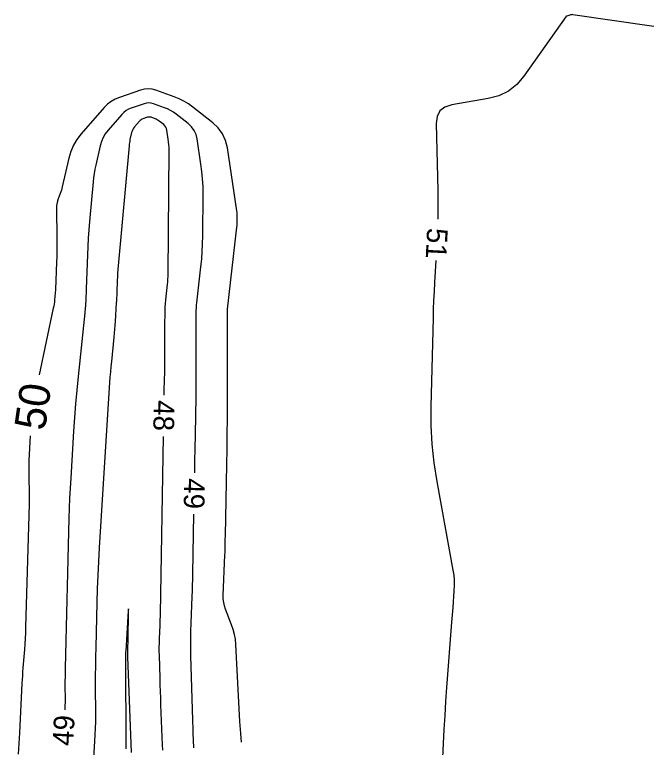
# Model space of a CAD drawing. Extents: x 2384780 to 2405861, y 547869 to 573706.
# Drawn here: x 2396769.1 to 2396830.2, y 552870.9 to 552941.8 of the extents above; entities that cross this region are included whole.
import ezdxf

# ---------------------------------------------------------------- set-up
doc = ezdxf.new("R2010")
doc.units = 0
doc.layers.add('Old_Level_60', color=7, linetype='Continuous')
doc.layers.add('Old_Level_61', color=7, linetype='Continuous')

msp = doc.modelspace()

# ---------------------------------------------------------------- linework, layer by layer
at = {"layer": 'Old_Level_60'}
for points in [[(2396848.40725, 552938.1775), (2396823.1035, 552941.82375), (2396823.03125, 552941.82975), (2396822.96, 552941.82675), (2396822.89, 552941.81475), (2396822.8205, 552941.79375), (2396822.5205, 552941.6825), (2396822.51, 552941.6785), (2396822.5, 552941.67375), (2396822.4905, 552941.66825), (2396822.481, 552941.66225), (2396822.451, 552941.64175), (2396822.44475, 552941.63725), (2396822.439, 552941.632), (2396822.43375, 552941.62625), (2396822.429, 552941.62025), (2396818.366, 552935.87625), (2396817.67375, 552935.06575), (2396816.869, 552934.433), (2396815.952, 552933.978), (2396814.92275, 552933.7005), (2396811.37725, 552933.085), (2396810.7145, 552932.87325), (2396810.24575, 552932.50175), (2396809.9715, 552931.97025), (2396809.89125, 552931.27925), (2396810.0325, 552924.788), (2396810.047, 552923.55975), (2396810.03725, 552922.33175), (2396810.0285, 552922.02275)], [(2396786.4945, 552897.43875), (2396786.49975, 552897.72375), (2396786.5185, 552898.7015), (2396786.53775, 552899.6795), (2396786.602, 552902.87375), (2396786.614, 552903.55825), (2396786.6225, 552904.24275), (2396786.6275, 552904.92725), (2396786.629, 552905.61175), (2396786.6275, 552911.35725), (2396786.628, 552911.61), (2396786.62975, 552911.8625), (2396786.6325, 552912.11525), (2396786.6365, 552912.368), (2396786.6515, 552913.19325), (2396786.65675, 552913.36975), (2396786.66625, 552913.54625), (2396786.68, 552913.7225), (2396786.698, 552913.89825), (2396787.0965, 552917.38875), (2396787.172, 552918.1375), (2396787.2275, 552918.88725), (2396787.263, 552919.63825), (2396787.27875, 552920.3905), (2396787.30925, 552924.466), (2396787.3005, 552925.19075), (2396787.263, 552925.91325), (2396787.197, 552926.634), (2396787.1025, 552927.3525), (2396786.7325, 552929.79075), (2396786.62675, 552930.2245), (2396786.44775, 552930.61575), (2396786.19575, 552930.96425), (2396785.8705, 552931.27), (2396784.68825, 552932.199), (2396784.4285, 552932.387), (2396784.1565, 552932.552), (2396783.872, 552932.6945), (2396783.57475, 552932.8145), (2396782.5065, 552933.19675), (2396782.2775, 552933.2585), (2396782.04825, 552933.27975), (2396781.81875, 552933.261), (2396781.589, 552933.20175), (2396780.34925, 552932.7735), (2396780.0935, 552932.66675), (2396779.858, 552932.53025), (2396779.6425, 552932.36375), (2396779.447, 552932.1675), (2396778.1045, 552930.6385), (2396777.84075, 552930.29875), (2396777.62475, 552929.9345), (2396777.4565, 552929.546), (2396777.33625, 552929.133), (2396776.90975, 552927.25475), (2396776.82525, 552926.85125), (2396776.754, 552926.4455), (2396776.6965, 552926.0375), (2396776.65225, 552925.62775), (2396776.30375, 552921.79375), (2396776.2365, 552920.98925), (2396776.181, 552920.18375), (2396776.13725, 552919.37775), (2396776.10525, 552918.571), (2396775.998, 552915.26575), (2396775.98975, 552915.035), (2396775.97975, 552914.80425), (2396775.968, 552914.5735), (2396775.95475, 552914.343), (2396775.90875, 552913.59), (2396775.898, 552913.42875), (2396775.88575, 552913.2675), (2396775.8715, 552913.1065), (2396775.85575, 552912.94575), (2396775.2155, 552906.77425), (2396775.085, 552905.45125), (2396774.96825, 552904.127), (2396774.86475, 552902.80175), (2396774.775, 552901.47525), (2396774.49125, 552896.94175), (2396774.435, 552895.97025), (2396774.38775, 552894.998), (2396774.34975, 552894.02575), (2396774.3205, 552893.05275), (2396773.954, 552878.519), (2396773.94475, 552878.104), (2396773.93875, 552877.68875), (2396773.93525, 552877.2735), (2396773.93475, 552876.8585), (2396773.938, 552875.502), (2396773.9365, 552875.2115), (2396773.9305, 552874.921), (2396773.92025, 552874.63075), (2396773.9125, 552874.47975)], [(2396783.54925, 552904.973), (2396783.55425, 552905.2215), (2396783.583, 552906.66275), (2396783.5885, 552906.9715), (2396783.59225, 552907.2805), (2396783.5945, 552907.58925), (2396783.59525, 552907.89825), (2396783.59475, 552909.8725), (2396783.59575, 552910.2955), (2396783.5985, 552910.71875), (2396783.60325, 552911.14175), (2396783.61, 552911.56475), (2396783.63875, 552913.1625), (2396783.649, 552913.5045), (2396783.6675, 552913.84625), (2396783.694, 552914.18725), (2396783.72875, 552914.52775), (2396783.86275, 552915.702), (2396783.88825, 552915.95375), (2396783.907, 552916.206), (2396783.91875, 552916.45875), (2396783.92425, 552916.71175), (2396784.0145, 552928.70625), (2396784.01125, 552928.97), (2396783.99775, 552929.233), (2396783.97375, 552929.49525), (2396783.93925, 552929.75675), (2396783.8045, 552930.64425), (2396783.766, 552930.80225), (2396783.701, 552930.9445), (2396783.60925, 552931.0715), (2396783.49075, 552931.18275), (2396783.0605, 552931.52075), (2396782.966, 552931.58925), (2396782.867, 552931.64925), (2396782.76325, 552931.70125), (2396782.65525, 552931.74475), (2396782.2665, 552931.884), (2396782.183, 552931.9065), (2396782.0995, 552931.91425), (2396782.016, 552931.90725), (2396781.9325, 552931.88575), (2396781.48125, 552931.73), (2396781.38825, 552931.691), (2396781.3025, 552931.6415), (2396781.224, 552931.58075), (2396781.15275, 552931.5095), (2396780.66425, 552930.953), (2396780.56825, 552930.82925), (2396780.4895, 552930.69675), (2396780.4285, 552930.55525), (2396780.3845, 552930.405), (2396780.2295, 552929.72125), (2396780.1985, 552929.57425), (2396780.17275, 552929.42675), (2396780.15175, 552929.27825), (2396780.13575, 552929.129), (2396779.07725, 552917.49025), (2396779.04775, 552917.13475), (2396779.02325, 552916.779), (2396779.00375, 552916.423), (2396778.98975, 552916.0665), (2396778.95175, 552914.90175), (2396778.943, 552914.65225), (2396778.932, 552914.40275), (2396778.9195, 552914.1535), (2396778.90525, 552913.90425), (2396778.79625, 552912.118), (2396778.77075, 552911.73525), (2396778.74125, 552911.353), (2396778.70775, 552910.97125), (2396778.67025, 552910.5895), (2396778.42625, 552908.2375), (2396778.3765, 552907.73325), (2396778.332, 552907.2285), (2396778.2925, 552906.72325), (2396778.25825, 552906.21775), (2396777.25475, 552890.1805), (2396777.17825, 552888.86025), (2396777.114, 552887.5395), (2396777.06225, 552886.218), (2396777.02275, 552884.89625), (2396776.91275, 552880.532), (2396776.893, 552879.629), (2396776.8795, 552878.726), (2396776.87225, 552877.823), (2396776.87125, 552876.92), (2396776.878, 552873.96975), (2396776.87475, 552873.33775), (2396776.86175, 552872.706), (2396776.83925, 552872.0745), (2396776.80725, 552871.44325), (2396776.485, 552865.9195)], [(2396809.8375, 552918.02775), (2396809.71275, 552915.86975), (2396809.66675, 552915.01075), (2396809.628, 552914.1515), (2396809.5965, 552913.292), (2396809.57225, 552912.43225), (2396809.36625, 552903.87725), (2396809.36875, 552902.0475), (2396809.4645, 552900.22525), (2396809.65325, 552898.41025), (2396809.9355, 552896.60275), (2396811.49675, 552888.0325), (2396811.57125, 552887.535), (2396811.6135, 552887.03575), (2396811.6235, 552886.53475), (2396811.60125, 552886.03225), (2396811.4765, 552884.3875), (2396811.44975, 552884.035), (2396811.423, 552883.68275), (2396811.39625, 552883.33025), (2396811.3695, 552882.97775), (2396810.88975, 552876.65725), (2396810.7915, 552875.30275), (2396810.70275, 552873.9475), (2396810.6235, 552872.5915), (2396810.55375, 552871.235), (2396810.097, 552861.7215)], [(2396783.395, 552870.588), (2396783.3755, 552871.086), (2396783.22975, 552874.9875), (2396783.20625, 552875.63175), (2396783.184, 552876.276), (2396783.163, 552876.92025), (2396783.14325, 552877.56475), (2396783.0775, 552879.77075), (2396783.06925, 552880.17125), (2396783.068, 552880.5715), (2396783.074, 552880.972), (2396783.08725, 552881.37225), (2396783.142, 552882.67975), (2396783.153, 552882.96), (2396783.16225, 552883.2405), (2396783.16975, 552883.52075), (2396783.1755, 552883.801), (2396783.47725, 552900.97375)], [(2396786.411, 552870.8025), (2396786.35675, 552872.2545), (2396786.3455, 552872.5655), (2396786.33475, 552872.87675), (2396786.3245, 552873.188), (2396786.315, 552873.49925), (2396786.12925, 552879.74025), (2396786.113, 552880.5265), (2396786.11075, 552881.313), (2396786.1225, 552882.09925), (2396786.1485, 552882.88525), (2396786.256, 552885.45325), (2396786.2775, 552886.0035), (2396786.2955, 552886.554), (2396786.31025, 552887.1045), (2396786.3215, 552887.65525), (2396786.42325, 552893.43925)], [(2396780.37825, 552870.3515), (2396780.03125, 552879.6285), (2396780.03025, 552879.65175), (2396780.0295, 552879.675), (2396780.02875, 552879.69825), (2396780.028, 552879.7215), (2396780.02575, 552879.80125), (2396780.0255, 552879.81575), (2396780.02525, 552879.83025), (2396780.0255, 552879.84475), (2396780.026, 552879.85925), (2396780.028, 552879.9065), (2396780.0285, 552879.91675), (2396780.02875, 552879.92675), (2396780.029, 552879.937), (2396780.02925, 552879.947), (2396780.09225, 552883.53825), (2396780.098, 552884.09525), (2396780.08875, 552884.28125), (2396780.06475, 552884.0965), (2396780.02575, 552883.541), (2396779.81525, 552880.1775), (2396779.8125, 552880.13), (2396779.81025, 552880.08225), (2396779.80825, 552880.0345), (2396779.80675, 552879.9865), (2396779.803, 552879.8305), (2396779.80225, 552879.797), (2396779.80175, 552879.7635), (2396779.8015, 552879.73025), (2396779.80125, 552879.69675), (2396779.822, 552870.7255)]]:
    msp.add_lwpolyline(points, dxfattribs=at)
at = {"layer": 'Old_Level_61'}
for points in [[(2396791.0345, 552871.373), (2396790.94725, 552872.18525), (2396790.86375, 552873.37225), (2396790.4785, 552880.82975), (2396790.43375, 552881.31925), (2396790.3505, 552881.80025), (2396790.2285, 552882.27325), (2396790.06825, 552882.73775), (2396789.4815, 552884.2415), (2396789.37325, 552884.56675), (2396789.30025, 552884.89775), (2396789.26225, 552885.23475), (2396789.259, 552885.57725), (2396789.42325, 552889.49525), (2396789.4305, 552889.68125), (2396789.43675, 552889.8675), (2396789.4415, 552890.0535), (2396789.4455, 552890.23975), (2396789.45625, 552890.84775), (2396789.4585, 552890.978), (2396789.461, 552891.1085), (2396789.4635, 552891.23875), (2396789.466, 552891.369), (2396789.604, 552898.254), (2396789.63, 552899.7295), (2396789.64825, 552901.205), (2396789.65925, 552902.6805), (2396789.6625, 552904.156), (2396789.66025, 552912.93475), (2396789.6605, 552912.97075), (2396789.66075, 552913.0065), (2396789.661, 552913.0425), (2396789.6615, 552913.0785), (2396789.66375, 552913.196), (2396789.6645, 552913.22125), (2396789.66575, 552913.24625), (2396789.66775, 552913.27125), (2396789.67025, 552913.2965), (2396790.579, 552921.2555), (2396790.5945, 552921.41), (2396790.606, 552921.56475), (2396790.6135, 552921.71975), (2396790.61675, 552921.87525), (2396790.6205, 552922.38275), (2396790.61925, 552922.49125), (2396790.6135, 552922.59975), (2396790.60375, 552922.70775), (2396790.5895, 552922.81525), (2396789.66025, 552928.93725), (2396789.4875, 552929.647), (2396789.19475, 552930.28675), (2396788.78225, 552930.857), (2396788.25, 552931.35725), (2396786.316, 552932.87725), (2396785.89125, 552933.1845), (2396785.446, 552933.45475), (2396784.9805, 552933.688), (2396784.49425, 552933.884), (2396782.7465, 552934.50925), (2396782.37175, 552934.61025), (2396781.99675, 552934.6455), (2396781.6215, 552934.6145), (2396781.2455, 552934.51775), (2396779.21725, 552933.817), (2396778.799, 552933.6425), (2396778.4135, 552933.41925), (2396778.06075, 552933.147), (2396777.741, 552932.82575), (2396775.502, 552930.2755), (2396775.09, 552929.74475), (2396774.75275, 552929.176), (2396774.49025, 552928.56925), (2396774.302, 552927.92425), (2396773.671, 552925.1435), (2396773.63225, 552924.98525), (2396773.588, 552924.82875), (2396773.53875, 552924.67375), (2396773.484, 552924.52025), (2396773.2785, 552923.9735), (2396773.24925, 552923.89025), (2396773.22325, 552923.80625), (2396773.20075, 552923.72125), (2396773.18175, 552923.635), (2396773.125, 552923.35225), (2396773.1145, 552923.2915), (2396773.107, 552923.2305), (2396773.103, 552923.16925), (2396773.10225, 552923.1075), (2396773.13875, 552920.10625), (2396773.1425, 552919.5405), (2396773.14, 552918.975), (2396773.131, 552918.4095), (2396773.11575, 552917.844), (2396773.0305, 552915.2125), (2396773.03025, 552915.209), (2396773.03025, 552915.2055), (2396773.03, 552915.202), (2396773.02975, 552915.1985), (2396773.02925, 552915.187), (2396773.029, 552915.1845), (2396773.02875, 552915.182)], [(2396773.02875, 552915.182), (2396773.0285, 552915.1795), (2396773.02825, 552915.17725), (2396772.928, 552914.21075), (2396772.90375, 552914.00425), (2396772.874, 552913.79825), (2396772.83875, 552913.5935), (2396772.798, 552913.3895), (2396771.4215, 552906.954)], [(2396770.56975, 552901.026), (2396770.44975, 552898.641), (2396770.43275, 552898.22075), (2396770.42425, 552897.8005), (2396770.42425, 552897.38), (2396770.4325, 552896.9595), (2396770.47325, 552895.5855), (2396770.47975, 552895.29125), (2396770.482, 552894.99675), (2396770.48, 552894.70225), (2396770.4735, 552894.408), (2396770.1265, 552882.49125), (2396770.107, 552881.94825), (2396770.08075, 552881.4055), (2396770.04725, 552880.86325), (2396770.007, 552880.32125), (2396769.8635, 552878.55175), (2396769.834, 552878.17225), (2396769.80775, 552877.79275), (2396769.784, 552877.41325), (2396769.76325, 552877.03325), (2396769.52, 552872.24625), (2396769.466, 552871.2205), (2396769.40775, 552870.195)]]:
    msp.add_lwpolyline(points, dxfattribs=at)

# ---------------------------------------------------------------- texts
at = {"layer": 'Old_Level_60'}
for s, rotation, p in [('51', 267.261175, (2396809.0065, 552921.20475)), ('48', 268.9691889, (2396782.53975, 552904.49475)), ('49', 268.9792528, (2396785.485, 552896.93675)), ('49', 86.6759944, (2396774.7095, 552870.94725))]:
    msp.add_text(s, height=2, rotation=rotation, dxfattribs=at).set_placement(p)
at = {"layer": 'Old_Level_61'}
msp.add_text('50', height=3, rotation=81.8217194, dxfattribs=at).set_placement((2396771.98375, 552901.461))

doc.saveas('drawing.dxf')
